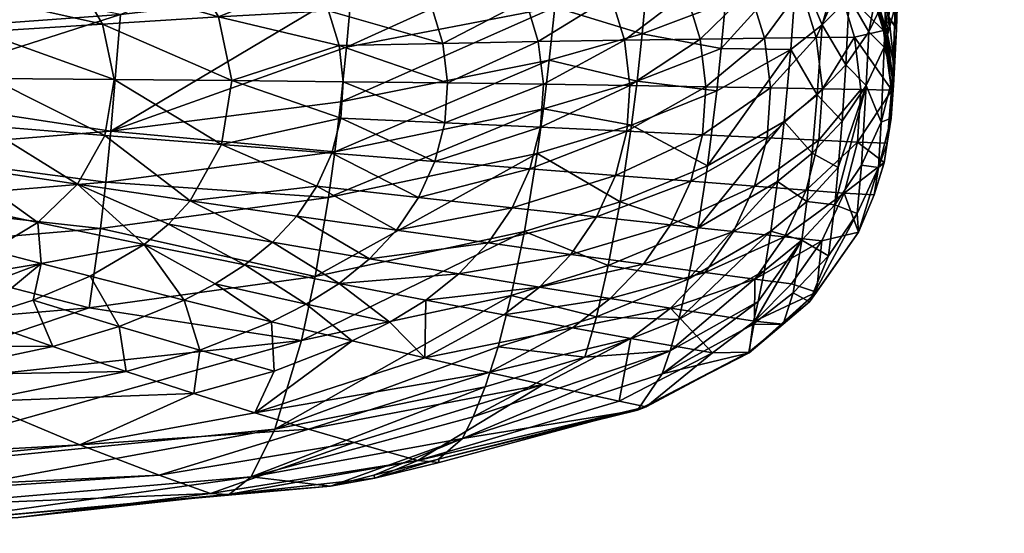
# Model space of a CAD drawing. Extents: x -0.025 to 0.147, y -0.12 to 0.103.
# Tile 394 of 656: x 0.12759 to 0.13337, y 0.0386 to 0.04161. Entities that reach past the tile are written whole.
import ezdxf

# ---------------------------------------------------------------- set-up
doc = ezdxf.new("R2010")
doc.units = 0
doc.layers.add('mesh', color=7, linetype='CONTINUOUS')

msp = doc.modelspace()

# ---------------------------------------------------------------- meshes
at = {"layer": 'mesh'}
mesh = msp.add_polyface(dxfattribs=at)
corners = [(0.1252035, 0.043022, 0.1230944), (0.1266203, 0.0428531, 0.1232063), (0.1262294, 0.0426654, 0.1235275), (0.1261833, 0.0419513, 0.124058), (0.1255413, 0.0417662, 0.1241652), (0.1252587, 0.0418882, 0.1241393), (0.1265133, 0.041677, 0.1240944), (0.1248891, 0.0415667, 0.1242146), (0.125399, 0.0422236, 0.1239803), (0.1237829, 0.0423774, 0.1239038), (0.123783, 0.042637, 0.1236814), (0.1258212, 0.0424558, 0.123785), (0.1263243, 0.0423266, 0.1238357), (0.126063, 0.0422242, 0.1239344), (0.123783, 0.0428669, 0.1233979), (0.123783, 0.0430689, 0.1230531), (0.1253888, 0.0431967, 0.1226934), (0.125798, 0.042117, 0.1240178), (0.1249665, 0.0419682, 0.1241151), (0.1237829, 0.0420867, 0.1240656), (0.1245271, 0.0416889, 0.1241907), (0.1237829, 0.0417632, 0.1241672), (0.1267512, 0.041932, 0.073148), (0.1267667, 0.0423624, 0.0728609), (0.125249, 0.0423105, 0.0725687), (0.1252602, 0.0432926, 0.0720992), (0.123705, 0.0422946, 0.0724792), (0.1237008, 0.0432806, 0.0720063), (0.1252421, 0.0418754, 0.0728628), (0.1267339, 0.041536, 0.0734708), (0.1237076, 0.0418581, 0.0727755), (0.1237105, 0.0414572, 0.0731086), (0.1228084, 0.0430937, 0.1664881), (0.1228341, 0.0429584, 0.1669292), (0.1253899, 0.0429584, 0.167078), (0.124534, 0.0420071, 0.1883708), (0.1253899, 0.0429584, 0.1953838), (0.1261548, 0.0429584, 0.1953392), (0.123667, 0.0417575, 0.1812309), (0.1277528, 0.0420071, 0.1753117), (0.1262175, 0.0420071, 0.1745059), (0.124534, 0.0420071, 0.174091), (0.1261548, 0.0429584, 0.1671226), (0.1228341, 0.0429584, 0.1955326), (0.1262175, 0.0420071, 0.1879559)]
mesh.append_faces([[corners[k] for k in face] for face in [(0, 1, 2, 2), (3, 4, 5, 5), (3, 6, 4, 4), (7, 5, 4, 4), (8, 9, 10, 10), (11, 12, 13, 13), (11, 2, 12, 12), (14, 2, 11, 11), (14, 0, 2, 2), (15, 0, 14, 14), (0, 16, 1, 1), (11, 10, 14, 14), (11, 8, 10, 10), (17, 11, 13, 13), (17, 8, 11, 11), (18, 8, 17, 17), (18, 9, 8, 8), (19, 9, 18, 18), (3, 17, 13, 13), (5, 17, 3, 3), (5, 18, 17, 17), (20, 18, 5, 5), (20, 19, 18, 18), (21, 19, 20, 20), (22, 23, 24, 24), (25, 24, 23, 23), (26, 24, 27, 27), (28, 24, 26, 26), (28, 22, 24, 24), (29, 22, 28, 28), (30, 28, 26, 26), (31, 28, 30, 30), (31, 29, 28, 28), (32, 33, 34, 34), (35, 36, 37, 37), (38, 39, 40, 40), (41, 42, 34, 34), (41, 40, 42, 42), (38, 40, 41, 41), (35, 43, 36, 36), (44, 35, 37, 37), (38, 35, 44, 44)]])
mesh = msp.add_polyface(dxfattribs=at)
corners = [(0.1325042, 0.0419609, 0.1161549), (0.1323991, 0.041804, 0.118359), (0.1322598, 0.0420797, 0.1183481), (0.1319796, 0.0426289, 0.1161549), (0.132213, 0.0423427, 0.1172956), (0.131754, 0.0427673, 0.1172801), (0.1320799, 0.0423311, 0.1183358), (0.1316578, 0.0425313, 0.1192609), (0.131867, 0.0425551, 0.1183224), (0.1318652, 0.0423118, 0.1192786), (0.1317441, 0.0420456, 0.1201464), (0.1319612, 0.0415028, 0.1201772), (0.1321764, 0.0417956, 0.1193093), (0.1322653, 0.0415062, 0.1193215), (0.1318753, 0.0417836, 0.1201631), (0.1315838, 0.0414979, 0.1209392), (0.1321519, 0.0419342, 0.0777337), (0.1321162, 0.0414368, 0.0783231), (0.1323011, 0.0415807, 0.0786071), (0.1324782, 0.0421812, 0.084029), (0.1323089, 0.0424267, 0.0841529), (0.1323333, 0.042489, 0.0836519), (0.1322723, 0.0423611, 0.0851392), (0.1317792, 0.0423204, 0.0766055), (0.1321839, 0.0425123, 0.0772249), (0.1317996, 0.0426586, 0.0763688), (0.1324792, 0.0422049, 0.078355), (0.1317569, 0.0420055, 0.076867), (0.1322718, 0.0411707, 0.0792407), (0.1317081, 0.0414427, 0.0774578), (0.1317332, 0.0417132, 0.0771516), (0.132139, 0.0427045, 0.083803), (0.1323606, 0.0425765, 0.0831555), (0.132107, 0.0426471, 0.0842726), (0.1320592, 0.0425872, 0.0851967), (0.1290507, 0.0420071, 0.1764615), (0.1300356, 0.0420071, 0.1778885), (0.1346414, 0.0429584, 0.1720223), (0.1300356, 0.0420071, 0.1845734), (0.1290507, 0.0420071, 0.1860003), (0.1346414, 0.0429584, 0.1904395), (0.1322161, 0.0423867, 0.0860549), (0.1320301, 0.0425625, 0.0860549), (0.1322504, 0.0423388, 0.1161549), (0.1324315, 0.0420842, 0.0860549), (0.1325104, 0.0419644, 0.0860549), (0.132432, 0.0420849, 0.1161549), (0.1324521, 0.0421079, 0.0850791)]
mesh.append_faces([[corners[k] for k in face] for face in [(0, 1, 2, 2), (3, 4, 5, 5), (6, 7, 8, 8), (4, 8, 5, 5), (4, 6, 8, 8), (2, 6, 4, 4), (2, 9, 6, 6), (10, 9, 2, 2), (11, 12, 13, 13), (14, 12, 11, 11), (15, 14, 11, 11), (12, 1, 13, 13), (12, 2, 1, 1), (14, 2, 12, 12), (14, 10, 2, 2), (16, 17, 18, 18), (19, 20, 21, 21), (19, 22, 20, 20), (23, 24, 25, 25), (26, 16, 18, 18), (24, 16, 26, 26), (24, 27, 16, 16), (23, 27, 24, 24), (17, 28, 18, 18), (16, 29, 17, 17), (27, 30, 16, 16), (21, 31, 32, 32), (20, 33, 21, 21), (20, 34, 33, 33), (22, 34, 20, 20), (35, 36, 37, 37), (38, 39, 40, 40), (41, 3, 42, 42), (41, 43, 3, 3), (44, 43, 41, 41), (44, 45, 43, 43), (43, 4, 3, 3), (2, 43, 46, 46), (4, 43, 2, 2), (41, 42, 34, 34), (47, 41, 22, 22), (22, 41, 34, 34)]])
mesh = msp.add_polyface(dxfattribs=at)
corners = [(0.1320799, 0.0423311, 0.1183358), (0.1318652, 0.0423118, 0.1192786), (0.1316578, 0.0425313, 0.1192609), (0.1315748, 0.0422847, 0.1201276), (0.1317441, 0.0420456, 0.1201464), (0.1313761, 0.0420197, 0.1209062), (0.1313747, 0.0424979, 0.1201069), (0.1311501, 0.0426849, 0.1200849), (0.1314249, 0.0427234, 0.119242), (0.1315015, 0.0417678, 0.1209241), (0.1318753, 0.0417836, 0.1201631), (0.1315838, 0.0414979, 0.1209392), (0.1310613, 0.0417482, 0.121596), (0.1311393, 0.0414914, 0.1216112), (0.1306337, 0.041483, 0.1221971), (0.1310235, 0.042455, 0.1208636), (0.1304074, 0.0425743, 0.1215097), (0.1308091, 0.0426352, 0.1208398), (0.1312144, 0.0422496, 0.1208858), (0.1306097, 0.0424023, 0.1215342), (0.13079, 0.0422066, 0.121557), (0.1309427, 0.0419878, 0.1215778), (0.1304498, 0.0419497, 0.1221646), (0.1305607, 0.0417244, 0.1221824), (0.1312441, 0.0415291, 0.0766143), (0.1307304, 0.041684, 0.0758046), (0.1306978, 0.0413737, 0.0761244), (0.1312733, 0.0418316, 0.0763113), (0.1317332, 0.0417132, 0.0771516), (0.1317081, 0.0414427, 0.0774578), (0.1317792, 0.0423204, 0.0766055), (0.1313006, 0.0421582, 0.076033), (0.1317569, 0.0420055, 0.076867), (0.1317996, 0.0426586, 0.0763688), (0.1307888, 0.0423822, 0.0752444), (0.1307608, 0.0420198, 0.0755106), (0.1321519, 0.0419342, 0.0777337), (0.1306504, 0.0420071, 0.1795096), (0.1364692, 0.0429584, 0.1748014), (0.1300356, 0.0420071, 0.1778885)]
mesh.append_faces([[corners[k] for k in face] for face in [(0, 1, 2, 2), (3, 4, 5, 5), (3, 1, 4, 4), (6, 1, 3, 3), (6, 2, 1, 1), (7, 2, 6, 6), (7, 8, 2, 2), (9, 10, 11, 11), (9, 4, 10, 10), (9, 5, 4, 4), (9, 12, 5, 5), (9, 13, 12, 12), (11, 13, 9, 9), (13, 14, 12, 12), (15, 16, 17, 17), (18, 19, 15, 15), (18, 20, 19, 19), (21, 20, 18, 18), (21, 22, 20, 20), (6, 17, 7, 7), (6, 15, 17, 17), (3, 15, 6, 6), (3, 18, 15, 15), (5, 18, 3, 3), (5, 21, 18, 18), (12, 21, 5, 5), (12, 23, 21, 21), (14, 23, 12, 12), (24, 25, 26, 26), (24, 27, 25, 25), (28, 27, 24, 24), (29, 28, 24, 24), (30, 31, 32, 32), (33, 31, 30, 30), (33, 34, 31, 31), (27, 35, 25, 25), (36, 28, 29, 29), (32, 27, 28, 28), (31, 27, 32, 32), (31, 35, 27, 27), (34, 35, 31, 31), (37, 38, 39, 39)]])
mesh = msp.add_polyface(dxfattribs=at)
corners = [(0.1325042, 0.0419609, 0.1161549), (0.1325737, 0.0418068, 0.0860549), (0.1325652, 0.041856, 0.1161549), (0.1323991, 0.041804, 0.118359), (0.1322653, 0.0415062, 0.1193215), (0.1324901, 0.0415083, 0.1183684), (0.1326463, 0.0410104, 0.0819878), (0.1327157, 0.0412791, 0.0821838), (0.1326642, 0.0414506, 0.0806709), (0.1327365, 0.041555, 0.0823814), (0.1327079, 0.0418298, 0.082579), (0.1327488, 0.0419334, 0.0811872), (0.1326924, 0.0416275, 0.0837712), (0.1327258, 0.0413315, 0.0836397), (0.1326814, 0.0415333, 0.0849532), (0.1327181, 0.041225, 0.0848886), (0.1326083, 0.0419134, 0.0839014), (0.1325909, 0.0418304, 0.085017), (0.1324792, 0.0422049, 0.078355), (0.1323011, 0.0415807, 0.0786071), (0.1324596, 0.0417408, 0.0788999), (0.1327404, 0.0423026, 0.0798175), (0.1326733, 0.0417486, 0.0800648), (0.1327281, 0.0416892, 0.080928), (0.1324385, 0.0413461, 0.0795085), (0.1325592, 0.0412243, 0.0804176), (0.1325736, 0.0415398, 0.0797837), (0.1326821, 0.0421051, 0.0795069), (0.1324521, 0.0421079, 0.0850791), (0.1327073, 0.041197, 0.0860549), (0.1327085, 0.0411971, 0.1161549), (0.1326597, 0.0415486, 0.1161549), (0.1326704, 0.0415404, 0.0860549), (0.1325104, 0.0419644, 0.0860549), (0.1325273, 0.0412014, 0.1183761)]
mesh.append_faces([[corners[k] for k in face] for face in [(0, 1, 2, 2), (0, 2, 3, 3), (4, 3, 5, 5), (6, 7, 8, 8), (9, 10, 11, 11), (9, 12, 10, 10), (13, 12, 9, 9), (13, 14, 12, 12), (15, 14, 13, 13), (12, 16, 10, 10), (12, 17, 16, 16), (14, 17, 12, 12), (18, 19, 20, 20), (8, 21, 22, 22), (8, 23, 21, 21), (7, 23, 8, 8), (24, 25, 26, 26), (20, 26, 27, 27), (20, 24, 26, 26), (19, 24, 20, 20), (26, 22, 27, 27), (26, 8, 22, 22), (25, 8, 26, 26), (17, 28, 16, 16), (9, 7, 13, 13), (9, 23, 7, 7), (11, 23, 9, 9), (11, 21, 23, 23), (29, 30, 31, 31), (31, 32, 29, 29), (2, 32, 31, 31), (2, 1, 32, 32), (0, 33, 1, 1), (30, 34, 5, 5), (5, 31, 30, 30), (3, 31, 5, 5), (3, 2, 31, 31), (17, 1, 33, 33), (17, 32, 1, 1), (14, 32, 17, 17), (15, 32, 14, 14), (15, 29, 32, 32)]])
mesh = msp.add_polyface(dxfattribs=at)
corners = [(0.1281431, 0.0412604, 0.1237596), (0.1288345, 0.0412543, 0.1234827), (0.1287732, 0.0408784, 0.1234901), (0.12859, 0.040549, 0.1234859), (0.1292158, 0.0404588, 0.1231411), (0.1290732, 0.0403049, 0.1231354), (0.1285539, 0.0399657, 0.1231087), (0.1280034, 0.0401053, 0.1234538), (0.1283203, 0.0402922, 0.1234725), (0.1284634, 0.0404111, 0.1234801), (0.1289117, 0.0401726, 0.1231278), (0.1279289, 0.0406461, 0.1237597), (0.1293336, 0.040634, 0.1231441), (0.1280886, 0.0409326, 0.1237648), (0.1294213, 0.0408272, 0.1231441), (0.1294743, 0.041034, 0.1231409), (0.1294891, 0.0412473, 0.1231345), (0.1294639, 0.0414597, 0.1231252), (0.1287566, 0.0416273, 0.1234645), (0.1294023, 0.0416642, 0.123113), (0.1293093, 0.0418548, 0.123098), (0.1280746, 0.0415858, 0.123745), (0.1277162, 0.0401797, 0.1235999), (0.1276955, 0.0404217, 0.1237466), (0.1285676, 0.0419536, 0.1234363), (0.1279101, 0.0418697, 0.1237217), (0.1294645, 0.0400634, 0.1227083), (0.1296431, 0.0402076, 0.1227158), (0.1298007, 0.0403759, 0.122721), (0.1299305, 0.0405679, 0.1227235), (0.1295392, 0.0417998, 0.074623), (0.1281252, 0.0409566, 0.0746581), (0.1295078, 0.0414507, 0.0749438), (0.128181, 0.041642, 0.0739449), (0.1294017, 0.0405673, 0.0760676), (0.1280631, 0.0403864, 0.0754824), (0.1293241, 0.0401033, 0.0769311), (0.1280948, 0.0406578, 0.0750574), (0.1294387, 0.0408356, 0.0756682), (0.1294742, 0.0411297, 0.0752929), (0.1279966, 0.0399209, 0.0764008), (0.1295681, 0.0421783, 0.0743324)]
mesh.append_faces([[corners[k] for k in face] for face in [(0, 1, 2, 2), (3, 4, 5, 5), (6, 7, 8, 8), (8, 9, 10, 10), (11, 9, 8, 8), (3, 12, 4, 4), (3, 2, 12, 12), (13, 2, 3, 3), (13, 0, 2, 2), (2, 14, 12, 12), (2, 15, 14, 14), (1, 15, 2, 2), (1, 16, 15, 15), (17, 16, 1, 1), (18, 19, 17, 17), (18, 20, 19, 19), (1, 18, 17, 17), (1, 21, 18, 18), (0, 21, 1, 1), (9, 5, 10, 10), (9, 3, 5, 5), (11, 3, 9, 9), (11, 13, 3, 3), (22, 8, 7, 7), (23, 11, 8, 8), (18, 24, 20, 20), (18, 25, 24, 24), (21, 25, 18, 18), (5, 26, 10, 10), (4, 27, 5, 5), (12, 28, 4, 4), (14, 29, 12, 12), (30, 31, 32, 32), (33, 31, 30, 30), (34, 35, 36, 36), (34, 37, 35, 35), (38, 37, 34, 34), (38, 31, 37, 37), (39, 31, 38, 38), (39, 32, 31, 31), (40, 36, 35, 35), (41, 33, 30, 30)]])
mesh = msp.add_polyface(dxfattribs=at)
corners = [(0.1274211, 0.0412655, 0.123969), (0.1281431, 0.0412604, 0.1237596), (0.1280886, 0.0409326, 0.1237648), (0.1268148, 0.040421, 0.1239389), (0.1263252, 0.0402293, 0.1239051), (0.1261871, 0.0405964, 0.1240874), (0.1268344, 0.0400342, 0.1236911), (0.127422, 0.0402572, 0.1237291), (0.1265249, 0.0408586, 0.1241109), (0.1270431, 0.0405606, 0.1239547), (0.1263685, 0.0407083, 0.1241006), (0.1272386, 0.0407494, 0.1239667), (0.1276955, 0.0404217, 0.1237466), (0.1277162, 0.0401797, 0.1235999), (0.1273624, 0.0415395, 0.1239581), (0.1280746, 0.0415858, 0.123745), (0.1273738, 0.0409896, 0.1239721), (0.1279289, 0.0406461, 0.1237597), (0.1266745, 0.0412693, 0.1241148), (0.1264988, 0.0420384, 0.1239819), (0.1268709, 0.0417283, 0.1240249), (0.1265133, 0.041677, 0.1240944), (0.1270322, 0.0419717, 0.1239165), (0.1272233, 0.0417776, 0.1239399), (0.1283203, 0.0402922, 0.1234725), (0.1257936, 0.040973, 0.1241966), (0.1279101, 0.0418697, 0.1237217), (0.1257858, 0.0415679, 0.1241884), (0.1267339, 0.041536, 0.0734708), (0.128181, 0.041642, 0.0739449), (0.1267512, 0.041932, 0.073148), (0.1267152, 0.0411729, 0.0738271), (0.1281252, 0.0409566, 0.0746581), (0.1266951, 0.0408414, 0.0742145), (0.1280948, 0.0406578, 0.0750574), (0.126674, 0.04054, 0.0746308), (0.1280631, 0.0403864, 0.0754824), (0.1266519, 0.0402672, 0.0750738), (0.1279966, 0.0399209, 0.0764008), (0.1306504, 0.0420071, 0.1795096), (0.1300356, 0.0420071, 0.1778885), (0.123667, 0.0417575, 0.1812309)]
mesh.append_faces([[corners[k] for k in face] for face in [(0, 1, 2, 2), (3, 4, 5, 5), (3, 6, 4, 4), (7, 6, 3, 3), (8, 9, 10, 10), (11, 9, 8, 8), (11, 12, 9, 9), (7, 12, 13, 13), (7, 9, 12, 12), (3, 9, 7, 7), (3, 10, 9, 9), (5, 10, 3, 3), (1, 14, 15, 15), (0, 14, 1, 1), (16, 2, 17, 17), (16, 0, 2, 2), (18, 0, 16, 16), (18, 14, 0, 0), (19, 20, 21, 21), (22, 23, 20, 20), (12, 24, 13, 13), (11, 17, 12, 12), (11, 16, 17, 17), (8, 16, 11, 11), (8, 18, 16, 16), (25, 18, 8, 8), (15, 23, 26, 26), (14, 23, 15, 15), (14, 20, 23, 23), (18, 20, 14, 14), (18, 21, 20, 20), (27, 21, 18, 18), (28, 29, 30, 30), (31, 29, 28, 28), (31, 32, 29, 29), (33, 32, 31, 31), (33, 34, 32, 32), (35, 34, 33, 33), (35, 36, 34, 34), (37, 36, 35, 35), (38, 36, 37, 37), (39, 40, 41, 41)]])
mesh = msp.add_polyface(dxfattribs=at)
corners = [(0.1310866, 0.0406972, 0.1216379), (0.1304797, 0.0405077, 0.1222235), (0.1305841, 0.0407363, 0.1222221), (0.130975, 0.0404541, 0.1216399), (0.1303387, 0.0403008, 0.1222216), (0.130824, 0.0402341, 0.1216387), (0.1301674, 0.0401198, 0.1222169), (0.1305607, 0.0417244, 0.1221824), (0.1300056, 0.0416965, 0.1226868), (0.1304498, 0.0419497, 0.1221646), (0.1300732, 0.0414725, 0.1227005), (0.1306636, 0.0412323, 0.1222087), (0.1301008, 0.0412399, 0.1227111), (0.1306337, 0.041483, 0.1221971), (0.1300849, 0.0410063, 0.1227186), (0.1306465, 0.0409805, 0.1222171), (0.130027, 0.0407797, 0.1227228), (0.1299305, 0.0405679, 0.1227235), (0.1298007, 0.0403759, 0.122721), (0.1296431, 0.0402076, 0.1227158), (0.1292158, 0.0404588, 0.1231411), (0.1293336, 0.040634, 0.1231441), (0.1294213, 0.0408272, 0.1231441), (0.1294743, 0.041034, 0.1231409), (0.1294891, 0.0412473, 0.1231345), (0.1294639, 0.0414597, 0.1231252), (0.1294023, 0.0416642, 0.123113), (0.1293093, 0.0418548, 0.123098), (0.1299034, 0.0419054, 0.1226702), (0.1295392, 0.0417998, 0.074623), (0.1295078, 0.0414507, 0.0749438), (0.1307608, 0.0420198, 0.0755106), (0.1306978, 0.0413737, 0.0761244), (0.1294742, 0.0411297, 0.0752929), (0.1294387, 0.0408356, 0.0756682), (0.1307304, 0.041684, 0.0758046), (0.1306635, 0.041088, 0.0764685), (0.1294017, 0.0405673, 0.0760676), (0.1306276, 0.0408259, 0.0768348), (0.1293241, 0.0401033, 0.0769311), (0.1305525, 0.0403683, 0.0776271), (0.1311138, 0.040542, 0.0780382)]
mesh.append_faces([[corners[k] for k in face] for face in [(0, 1, 2, 2), (3, 4, 1, 1), (5, 6, 4, 4), (7, 8, 9, 9), (10, 8, 7, 7), (11, 12, 13, 13), (11, 14, 12, 12), (15, 14, 11, 11), (15, 16, 14, 14), (2, 16, 15, 15), (2, 17, 16, 16), (1, 17, 2, 2), (1, 18, 17, 17), (4, 18, 1, 1), (4, 19, 18, 18), (6, 19, 4, 4), (13, 10, 7, 7), (12, 10, 13, 13), (20, 18, 19, 19), (21, 17, 18, 18), (22, 16, 17, 17), (23, 16, 22, 22), (23, 14, 16, 16), (24, 14, 23, 23), (24, 12, 14, 14), (25, 12, 24, 24), (25, 10, 12, 12), (26, 10, 25, 25), (26, 8, 10, 10), (27, 8, 26, 26), (27, 28, 8, 8), (29, 30, 31, 31), (32, 33, 34, 34), (32, 35, 33, 33), (36, 34, 37, 37), (36, 32, 34, 34), (37, 38, 36, 36), (37, 39, 38, 38), (35, 30, 33, 33), (35, 31, 30, 30), (40, 38, 39, 39), (41, 38, 40, 40)]])
mesh = msp.add_polyface(dxfattribs=at)
corners = [(0.1317803, 0.0403681, 0.1202058), (0.1320782, 0.0403367, 0.1193471), (0.1316129, 0.0401278, 0.1202058), (0.1322059, 0.0406108, 0.1193444), (0.1319036, 0.040634, 0.1202031), (0.1322815, 0.0409038, 0.1193392), (0.1319767, 0.0409183, 0.1201973), (0.1323017, 0.0412057, 0.1193315), (0.1319963, 0.0412112, 0.1201887), (0.1322653, 0.0415062, 0.1193215), (0.1319612, 0.0415028, 0.1201772), (0.1315285, 0.040663, 0.1209663), (0.1315986, 0.0409362, 0.1209604), (0.1316174, 0.0412177, 0.1209513), (0.1322985, 0.0403137, 0.1183884), (0.1319048, 0.0400891, 0.1193474), (0.1324294, 0.0405937, 0.1183862), (0.1325068, 0.040893, 0.118382), (0.1325273, 0.0412014, 0.1183761), (0.1324901, 0.0415083, 0.1183684), (0.1322111, 0.0405449, 0.0806614), (0.1322415, 0.0408273, 0.0799293), (0.1320385, 0.040661, 0.0796966), (0.1323951, 0.0407431, 0.0808732), (0.1323741, 0.0405243, 0.0816075), (0.1319609, 0.0401385, 0.0812509), (0.1321818, 0.0403181, 0.0814258), (0.1319991, 0.040371, 0.080457), (0.1319251, 0.0399577, 0.0820664), (0.1324168, 0.0410152, 0.0801699), (0.1323368, 0.040226, 0.0831256), (0.1315138, 0.0400887, 0.080072), (0.1322718, 0.0411707, 0.0792407), (0.1320779, 0.0410144, 0.0789813), (0.1315704, 0.0403872, 0.079257), (0.1321298, 0.040009, 0.0830061), (0.1323011, 0.0415807, 0.0786071), (0.1324385, 0.0413461, 0.0795085), (0.1321162, 0.0414368, 0.0783231), (0.1316271, 0.0407532, 0.0784901), (0.1317081, 0.0414427, 0.0774578), (0.1316819, 0.041193, 0.0777841), (0.1322258, 0.0399546, 0.0860549), (0.1322679, 0.0400128, 0.1161549), (0.1325145, 0.0403637, 0.1161549)]
mesh.append_faces([[corners[k] for k in face] for face in [(0, 1, 2, 2), (0, 3, 1, 1), (4, 3, 0, 0), (4, 5, 3, 3), (6, 5, 4, 4), (6, 7, 5, 5), (8, 7, 6, 6), (8, 9, 7, 7), (10, 9, 8, 8), (11, 6, 4, 4), (12, 8, 6, 6), (13, 10, 8, 8), (1, 14, 15, 15), (1, 16, 14, 14), (3, 16, 1, 1), (5, 17, 3, 3), (7, 18, 5, 5), (9, 19, 7, 7), (20, 21, 22, 22), (20, 23, 21, 21), (24, 23, 20, 20), (25, 26, 27, 27), (25, 28, 26, 26), (23, 29, 21, 21), (24, 26, 30, 30), (20, 26, 24, 24), (20, 27, 26, 26), (22, 27, 20, 20), (22, 31, 27, 27), (32, 21, 29, 29), (33, 21, 32, 32), (33, 22, 21, 21), (34, 22, 33, 33), (34, 31, 22, 22), (35, 30, 26, 26), (36, 32, 37, 37), (38, 33, 32, 32), (39, 33, 38, 38), (39, 34, 33, 33), (38, 40, 41, 41), (42, 43, 44, 44), (14, 44, 43, 43)]])
mesh = msp.add_polyface(dxfattribs=at)
corners = [(0.1312507, 0.0401763, 0.1209682), (0.1317803, 0.0403681, 0.1202058), (0.1316129, 0.0401278, 0.1202058), (0.1314105, 0.0404074, 0.1209688), (0.1319036, 0.040634, 0.1202031), (0.1315285, 0.040663, 0.1209663), (0.1315986, 0.0409362, 0.1209604), (0.1319767, 0.0409183, 0.1201973), (0.1316174, 0.0412177, 0.1209513), (0.1319963, 0.0412112, 0.1201887), (0.1315838, 0.0414979, 0.1209392), (0.1319612, 0.0415028, 0.1201772), (0.1311712, 0.0412248, 0.1216233), (0.1311393, 0.0414914, 0.1216112), (0.1311531, 0.040957, 0.1216323), (0.1310866, 0.0406972, 0.1216379), (0.130975, 0.0404541, 0.1216399), (0.130824, 0.0402341, 0.1216387), (0.1306403, 0.040042, 0.1216347), (0.1306636, 0.0412323, 0.1222087), (0.1306337, 0.041483, 0.1221971), (0.1306465, 0.0409805, 0.1222171), (0.1305841, 0.0407363, 0.1222221), (0.1304797, 0.0405077, 0.1222235), (0.1303387, 0.0403008, 0.1222216), (0.1312134, 0.0412498, 0.0769401), (0.1306978, 0.0413737, 0.0761244), (0.1306635, 0.041088, 0.0764685), (0.1312441, 0.0415291, 0.0766143), (0.1317081, 0.0414427, 0.0774578), (0.1316819, 0.041193, 0.0777841), (0.1311812, 0.0409928, 0.0772872), (0.1306276, 0.0408259, 0.0768348), (0.1310443, 0.0401695, 0.0788534), (0.1315138, 0.0400887, 0.080072), (0.1315704, 0.0403872, 0.079257), (0.1311138, 0.040542, 0.0780382), (0.1316271, 0.0407532, 0.0784901), (0.1305525, 0.0403683, 0.0776271), (0.130475, 0.039993, 0.078487), (0.1321162, 0.0414368, 0.0783231)]
mesh.append_faces([[corners[k] for k in face] for face in [(0, 1, 2, 2), (3, 1, 0, 0), (3, 4, 1, 1), (5, 4, 3, 3), (6, 7, 5, 5), (8, 9, 6, 6), (10, 11, 8, 8), (10, 12, 13, 13), (8, 12, 10, 10), (8, 14, 12, 12), (6, 14, 8, 8), (6, 15, 14, 14), (5, 15, 6, 6), (5, 16, 15, 15), (3, 16, 5, 5), (3, 17, 16, 16), (0, 17, 3, 3), (0, 18, 17, 17), (13, 19, 20, 20), (12, 19, 13, 13), (12, 21, 19, 19), (14, 21, 12, 12), (14, 22, 21, 21), (15, 22, 14, 14), (16, 23, 15, 15), (17, 24, 16, 16), (25, 26, 27, 27), (25, 28, 26, 26), (29, 28, 25, 25), (25, 30, 29, 29), (25, 31, 30, 30), (27, 31, 25, 25), (27, 32, 31, 31), (33, 34, 35, 35), (36, 35, 37, 37), (36, 33, 35, 35), (38, 33, 36, 36), (38, 39, 33, 33), (36, 31, 32, 32), (37, 31, 36, 36), (37, 30, 31, 31), (40, 30, 37, 37)]])
mesh = msp.add_polyface(dxfattribs=at)
corners = [(0.1322059, 0.0406108, 0.1193444), (0.1325068, 0.040893, 0.118382), (0.1324294, 0.0405937, 0.1183862), (0.1322815, 0.0409038, 0.1193392), (0.1325273, 0.0412014, 0.1183761), (0.1323017, 0.0412057, 0.1193315), (0.1324901, 0.0415083, 0.1183684), (0.1323951, 0.0407431, 0.0808732), (0.1325592, 0.0412243, 0.0804176), (0.1324168, 0.0410152, 0.0801699), (0.1323741, 0.0405243, 0.0816075), (0.1325309, 0.0407566, 0.0817952), (0.1325061, 0.040473, 0.0832497), (0.1323368, 0.040226, 0.0831256), (0.1326463, 0.0410104, 0.0819878), (0.1327049, 0.041034, 0.083508), (0.1327157, 0.0412791, 0.0821838), (0.1326308, 0.0407448, 0.0833776), (0.1326814, 0.040886, 0.0860549), (0.1324385, 0.0413461, 0.0795085), (0.1322718, 0.0411707, 0.0792407), (0.1326642, 0.0414506, 0.0806709), (0.1327181, 0.041225, 0.0848886), (0.1327258, 0.0413315, 0.0836397), (0.1327085, 0.0411971, 0.1161549), (0.1327073, 0.041197, 0.0860549), (0.1326811, 0.0408859, 0.1161549), (0.1326647, 0.0407721, 0.0860549), (0.1326638, 0.0407723, 0.1161549), (0.1326054, 0.0405839, 0.0860549), (0.1326064, 0.0405833, 0.1161549), (0.1325139, 0.0403639, 0.0860549), (0.1325145, 0.0403637, 0.1161549), (0.1322258, 0.0399546, 0.0860549), (0.1322985, 0.0403137, 0.1183884)]
mesh.append_faces([[corners[k] for k in face] for face in [(0, 1, 2, 2), (3, 4, 1, 1), (5, 6, 4, 4), (7, 8, 9, 9), (10, 8, 7, 7), (10, 11, 8, 8), (12, 11, 10, 10), (10, 13, 12, 12), (14, 15, 16, 16), (17, 15, 14, 14), (17, 18, 15, 15), (19, 9, 8, 8), (20, 9, 19, 19), (8, 14, 21, 21), (11, 14, 8, 8), (11, 17, 14, 14), (12, 17, 11, 11), (22, 15, 18, 18), (23, 15, 22, 22), (23, 16, 15, 15), (18, 24, 25, 25), (18, 26, 24, 24), (27, 26, 18, 18), (27, 28, 26, 26), (29, 28, 27, 27), (29, 30, 28, 28), (31, 30, 29, 29), (31, 32, 30, 30), (33, 32, 31, 31), (28, 2, 1, 1), (2, 32, 34, 34), (2, 30, 32, 32), (28, 30, 2, 2), (1, 26, 28, 28), (1, 24, 26, 26), (4, 24, 1, 1), (12, 33, 31, 31), (27, 18, 17, 17), (17, 29, 27, 27), (31, 29, 17, 17), (12, 31, 17, 17), (22, 18, 25, 25)]])
mesh = msp.add_polyface(dxfattribs=at)
corners = [(0.131409, 0.0399185, 0.1202033), (0.1311772, 0.0397408, 0.1201988), (0.1308349, 0.0398033, 0.1209595), (0.131657, 0.0396553, 0.1183856), (0.1311087, 0.0393727, 0.1183789), (0.1319038, 0.0398413, 0.1183878), (0.1319048, 0.0400891, 0.1193474), (0.1316129, 0.0401278, 0.1202058), (0.1320782, 0.0403367, 0.1193471), (0.1310561, 0.0399747, 0.1209648), (0.1312507, 0.0401763, 0.1209682), (0.1321206, 0.0400609, 0.1183889), (0.1322985, 0.0403137, 0.1183884), (0.131459, 0.039851, 0.0809224), (0.1315138, 0.0400887, 0.080072), (0.1309748, 0.0398679, 0.0797194), (0.1319991, 0.040371, 0.080457), (0.1319609, 0.0401385, 0.0812509), (0.1314077, 0.0396677, 0.0817955), (0.1319251, 0.0399577, 0.0820664), (0.1309075, 0.0396302, 0.0806225), (0.1320713, 0.0398238, 0.0860549), (0.1321298, 0.040009, 0.0830061), (0.1318931, 0.0398228, 0.0828917), (0.1310443, 0.0401695, 0.0788534), (0.1313617, 0.0395324, 0.0826785), (0.1321818, 0.0403181, 0.0814258), (0.1318726, 0.0396571, 0.0860549), (0.13207, 0.0398253, 0.1161549), (0.1322679, 0.0400128, 0.1161549), (0.1318696, 0.0396606, 0.1161549), (0.1312162, 0.0393194, 0.0860549), (0.1312668, 0.0393398, 0.1161549), (0.1322258, 0.0399546, 0.0860549), (0.1325061, 0.040473, 0.0832497), (0.1323368, 0.040226, 0.0831256)]
mesh.append_faces([[corners[k] for k in face] for face in [(0, 1, 2, 2), (3, 1, 0, 0), (3, 4, 1, 1), (0, 5, 3, 3), (0, 6, 5, 5), (7, 6, 0, 0), (7, 8, 6, 6), (9, 7, 0, 0), (10, 7, 9, 9), (6, 11, 5, 5), (6, 12, 11, 11), (13, 14, 15, 15), (13, 16, 14, 14), (17, 16, 13, 13), (17, 18, 19, 19), (13, 18, 17, 17), (13, 20, 18, 18), (15, 20, 13, 13), (21, 22, 23, 23), (24, 15, 14, 14), (25, 19, 18, 18), (23, 19, 25, 25), (23, 26, 19, 19), (22, 26, 23, 23), (27, 28, 29, 29), (27, 30, 28, 28), (31, 30, 27, 27), (32, 30, 31, 31), (21, 29, 33, 33), (21, 27, 29, 29), (5, 28, 30, 30), (3, 30, 32, 32), (12, 29, 11, 11), (32, 4, 3, 3), (3, 5, 30, 30), (5, 29, 28, 28), (5, 11, 29, 29), (27, 23, 25, 25), (34, 35, 33, 33), (21, 23, 27, 27), (33, 22, 21, 21), (25, 31, 27, 27), (33, 35, 22, 22)]])
mesh = msp.add_polyface(dxfattribs=at)
corners = [(0.1288116, 0.0388251, 0.1161549), (0.1294131, 0.038874, 0.0860549), (0.1288128, 0.0388203, 0.0860549), (0.1279417, 0.0391166, 0.1215385), (0.1289701, 0.0393038, 0.1215743), (0.1292849, 0.0392079, 0.1209111), (0.1285539, 0.0399657, 0.1231087), (0.1283203, 0.0402922, 0.1234725), (0.1287371, 0.0400609, 0.1231186), (0.1289117, 0.0401726, 0.1231278), (0.1299267, 0.0390234, 0.1183628), (0.1287086, 0.0388312, 0.1183472), (0.1295521, 0.0391291, 0.1201576), (0.1284083, 0.0389375, 0.1201299), (0.1303435, 0.0395403, 0.1209448), (0.1290682, 0.039839, 0.1226895), (0.1290833, 0.0395494, 0.1221721), (0.1286477, 0.0396727, 0.1226689), (0.1295414, 0.0397256, 0.122192), (0.1292712, 0.039942, 0.1226994), (0.1297625, 0.0398353, 0.1222015), (0.1294645, 0.0400634, 0.1227083), (0.1286121, 0.0394167, 0.1221518), (0.1301674, 0.0401198, 0.1222169), (0.1296431, 0.0402076, 0.1227158), (0.129973, 0.039965, 0.12221), (0.1299683, 0.0396259, 0.1216119), (0.1282152, 0.0395463, 0.1226478), (0.1306621, 0.0394693, 0.1201864), (0.1290732, 0.0403049, 0.1231354), (0.1301892, 0.0391536, 0.0823113), (0.1296688, 0.0389372, 0.0860549), (0.1289491, 0.0389284, 0.0820196), (0.1303224, 0.039457, 0.0803512), (0.1290865, 0.0392072, 0.079894), (0.1302522, 0.0392802, 0.0813265), (0.1264638, 0.0389457, 0.0793062), (0.1292441, 0.0397283, 0.0778673), (0.1270106, 0.038659, 0.0860549), (0.1293241, 0.0401033, 0.0769311), (0.1279966, 0.0399209, 0.0764008), (0.1305525, 0.0403683, 0.0776271), (0.1296737, 0.0389196, 0.1161549)]
mesh.append_faces([[corners[k] for k in face] for face in [(0, 1, 2, 2), (3, 4, 5, 5), (6, 7, 8, 8), (7, 9, 8, 8), (10, 0, 11, 11), (11, 12, 10, 10), (11, 13, 12, 12), (14, 5, 4, 4), (15, 16, 17, 17), (15, 18, 16, 16), (19, 18, 15, 15), (19, 20, 18, 18), (21, 20, 19, 19), (3, 22, 4, 4), (23, 21, 24, 24), (25, 20, 21, 21), (26, 18, 20, 20), (4, 18, 26, 26), (4, 16, 18, 18), (22, 16, 4, 4), (22, 17, 16, 16), (27, 17, 22, 22), (5, 12, 13, 13), (28, 12, 5, 5), (6, 15, 17, 17), (8, 15, 6, 6), (8, 19, 15, 15), (9, 19, 8, 8), (9, 21, 19, 19), (29, 24, 21, 21), (30, 1, 31, 31), (32, 1, 30, 30), (32, 33, 34, 34), (30, 35, 32, 32), (36, 34, 37, 37), (32, 2, 1, 1), (32, 38, 2, 2), (37, 39, 40, 40), (41, 39, 37, 37), (42, 1, 0, 0), (42, 31, 1, 1), (10, 42, 0, 0)]])
mesh = msp.add_polyface(dxfattribs=at)
corners = [(0.1303435, 0.0395403, 0.1209448), (0.1289701, 0.0393038, 0.1215743), (0.1299683, 0.0396259, 0.1216119), (0.1306621, 0.0394693, 0.1201864), (0.1292849, 0.0392079, 0.1209111), (0.1310561, 0.0399747, 0.1209648), (0.131409, 0.0399185, 0.1202033), (0.1308349, 0.0398033, 0.1209595), (0.1306403, 0.040042, 0.1216347), (0.1312507, 0.0401763, 0.1209682), (0.1304316, 0.0398782, 0.1216284), (0.1301674, 0.0401198, 0.1222169), (0.130824, 0.0402341, 0.1216387), (0.129973, 0.039965, 0.12221), (0.1311772, 0.0397408, 0.1201988), (0.1311087, 0.0393727, 0.1183789), (0.1294645, 0.0400634, 0.1227083), (0.1297625, 0.0398353, 0.1222015), (0.1299267, 0.0390234, 0.1183628), (0.1295521, 0.0391291, 0.1201576), (0.1309075, 0.0396302, 0.0806225), (0.1302522, 0.0392802, 0.0813265), (0.1314077, 0.0396677, 0.0817955), (0.1303224, 0.039457, 0.0803512), (0.1303975, 0.0396919, 0.0793998), (0.1309748, 0.0398679, 0.0797194), (0.1301892, 0.0391536, 0.0823113), (0.1296688, 0.0389372, 0.0860549), (0.1300487, 0.0390311, 0.0860549), (0.130475, 0.039993, 0.078487), (0.1310443, 0.0401695, 0.0788534), (0.1290865, 0.0392072, 0.079894), (0.1289491, 0.0389284, 0.0820196), (0.1313617, 0.0395324, 0.0826785), (0.1292441, 0.0397283, 0.0778673), (0.1305525, 0.0403683, 0.0776271), (0.1296737, 0.0389196, 0.1161549), (0.1312668, 0.0393398, 0.1161549), (0.1312162, 0.0393194, 0.0860549), (0.1300527, 0.0390121, 0.1161549)]
mesh.append_faces([[corners[k] for k in face] for face in [(0, 1, 2, 2), (3, 4, 0, 0), (5, 6, 7, 7), (5, 8, 9, 9), (5, 10, 8, 8), (7, 10, 5, 5), (8, 11, 12, 12), (8, 13, 11, 11), (10, 13, 8, 8), (10, 2, 13, 13), (7, 2, 10, 10), (7, 0, 2, 2), (14, 0, 7, 7), (14, 3, 0, 0), (15, 3, 14, 14), (13, 16, 11, 11), (2, 17, 13, 13), (3, 18, 19, 19), (15, 18, 3, 3), (20, 21, 22, 22), (20, 23, 21, 21), (24, 23, 20, 20), (25, 24, 20, 20), (26, 27, 28, 28), (29, 25, 30, 30), (29, 24, 25, 25), (31, 24, 29, 29), (31, 23, 24, 24), (32, 21, 23, 23), (26, 22, 21, 21), (33, 22, 26, 26), (34, 29, 35, 35), (34, 31, 29, 29), (36, 28, 27, 27), (28, 37, 38, 38), (28, 39, 37, 37), (36, 39, 28, 28), (18, 39, 36, 36), (18, 37, 39, 39), (15, 37, 18, 18), (26, 38, 33, 33), (28, 38, 26, 26)]])
mesh = msp.add_polyface(dxfattribs=at)
corners = [(0.1212647, 0.0386588, 0.0860549), (0.1237829, 0.0385969, 0.1161549), (0.1237829, 0.0385969, 0.0860549), (0.1263016, 0.0386454, 0.0860549), (0.1209453, 0.0396989, 0.1233749), (0.1237829, 0.0394818, 0.1232976), (0.1237829, 0.0392987, 0.1229476), (0.1253887, 0.0393507, 0.1229686), (0.1255618, 0.0391913, 0.1225497), (0.1273365, 0.0393699, 0.1226084), (0.1252034, 0.0395325, 0.1233181), (0.1202292, 0.0393699, 0.1226084), (0.1237829, 0.0391393, 0.1225287), (0.1237829, 0.0388875, 0.1214665), (0.1221666, 0.0403376, 0.1240335), (0.1237829, 0.0401833, 0.1239806), (0.1237829, 0.0399231, 0.1238096), (0.1237829, 0.0386243, 0.1183161), (0.1275805, 0.0386903, 0.1161549), (0.1287086, 0.0388312, 0.1183472), (0.1191573, 0.0389376, 0.1201299), (0.1237829, 0.0387185, 0.1200745), (0.1205751, 0.0395249, 0.1230273), (0.1262295, 0.0398922, 0.1236555), (0.1237829, 0.0396896, 0.1235834), (0.1258212, 0.040105, 0.1238735), (0.1279417, 0.0391166, 0.1215385), (0.1284083, 0.0389375, 0.1201299), (0.1217445, 0.040105, 0.1238735), (0.1219541, 0.0402188, 0.1239605), (0.1213362, 0.0398923, 0.1236555), (0.1266205, 0.0396989, 0.1233749), (0.1269906, 0.0395249, 0.1230273), (0.1237558, 0.0388764, 0.0791223), (0.1264638, 0.0389457, 0.0793062), (0.1265579, 0.0394343, 0.077067), (0.1237695, 0.0386566, 0.0815306), (0.1211583, 0.0387124, 0.0816593), (0.12374, 0.0393519, 0.0768161), (0.1210499, 0.0389501, 0.0793264), (0.1266519, 0.0402672, 0.0750738), (0.123732, 0.0397158, 0.0757481), (0.1266056, 0.039802, 0.0760307), (0.1237243, 0.0401799, 0.0747616), (0.1208624, 0.0398089, 0.0760626), (0.1263818, 0.03871, 0.0816468)]
mesh.append_faces([[corners[k] for k in face] for face in [(0, 1, 2, 2), (2, 1, 3, 3), (4, 5, 6, 6), (7, 6, 5, 5), (7, 8, 6, 6), (9, 8, 7, 7), (5, 10, 7, 7), (11, 12, 13, 13), (14, 15, 16, 16), (17, 18, 1, 1), (19, 18, 17, 17), (20, 21, 17, 17), (13, 8, 9, 9), (12, 8, 13, 13), (12, 6, 8, 8), (22, 6, 12, 12), (16, 23, 24, 24), (16, 25, 23, 23), (15, 25, 16, 16), (26, 21, 13, 13), (26, 27, 21, 21), (28, 16, 24, 24), (28, 29, 16, 16), (24, 5, 30, 30), (23, 5, 24, 24), (23, 10, 5, 5), (31, 10, 23, 23), (31, 32, 10, 10), (33, 34, 35, 35), (33, 36, 34, 34), (37, 36, 33, 33), (33, 38, 39, 39), (35, 38, 33, 33), (40, 41, 42, 42), (43, 41, 40, 40), (43, 44, 41, 41), (36, 45, 34, 34), (36, 3, 45, 45), (36, 2, 3, 3), (37, 2, 36, 36), (37, 0, 2, 2), (38, 42, 41, 41), (35, 42, 38, 38)]])
mesh = msp.add_polyface(dxfattribs=at)
corners = [(0.1270106, 0.038659, 0.0860549), (0.1275805, 0.0386903, 0.1161549), (0.1288116, 0.0388251, 0.1161549), (0.1263016, 0.0386454, 0.0860549), (0.1237829, 0.0385969, 0.1161549), (0.1288128, 0.0388203, 0.0860549), (0.1273365, 0.0393699, 0.1226084), (0.1282152, 0.0395463, 0.1226478), (0.1286121, 0.0394167, 0.1221518), (0.1269906, 0.0395249, 0.1230273), (0.1253887, 0.0393507, 0.1229686), (0.1252034, 0.0395325, 0.1233181), (0.1281741, 0.0398111, 0.1230879), (0.1280034, 0.0401053, 0.1234538), (0.1285539, 0.0399657, 0.1231087), (0.1266205, 0.0396989, 0.1233749), (0.1273221, 0.0398552, 0.1234131), (0.1277838, 0.0396925, 0.1230668), (0.1270812, 0.0399426, 0.1235604), (0.1262295, 0.0398922, 0.1236555), (0.127422, 0.0402572, 0.1237291), (0.1277162, 0.0401797, 0.1235999), (0.1268344, 0.0400342, 0.1236911), (0.1276674, 0.0399643, 0.1234335), (0.1263252, 0.0402293, 0.1239051), (0.1258212, 0.040105, 0.1238735), (0.1287086, 0.0388312, 0.1183472), (0.1237829, 0.0386243, 0.1183161), (0.1284083, 0.0389375, 0.1201299), (0.1237829, 0.0387185, 0.1200745), (0.1279417, 0.0391166, 0.1215385), (0.1237829, 0.0388875, 0.1214665), (0.1292849, 0.0392079, 0.1209111), (0.1286477, 0.0396727, 0.1226689), (0.1263818, 0.03871, 0.0816468), (0.1289491, 0.0389284, 0.0820196), (0.1290865, 0.0392072, 0.079894), (0.1292441, 0.0397283, 0.0778673), (0.1265579, 0.0394343, 0.077067), (0.1264638, 0.0389457, 0.0793062), (0.1266519, 0.0402672, 0.0750738), (0.1266056, 0.039802, 0.0760307), (0.1279966, 0.0399209, 0.0764008)]
mesh.append_faces([[corners[k] for k in face] for face in [(0, 1, 2, 2), (3, 1, 0, 0), (3, 4, 1, 1), (2, 5, 0, 0), (6, 7, 8, 8), (6, 9, 7, 7), (10, 9, 6, 6), (10, 11, 9, 9), (12, 13, 14, 14), (15, 16, 17, 17), (15, 18, 16, 16), (19, 18, 15, 15), (20, 21, 22, 22), (16, 23, 17, 17), (16, 21, 23, 23), (18, 21, 16, 16), (18, 22, 21, 21), (19, 22, 18, 18), (19, 24, 22, 22), (25, 24, 19, 19), (23, 12, 17, 17), (23, 13, 12, 12), (21, 13, 23, 23), (26, 2, 1, 1), (27, 28, 26, 26), (27, 29, 28, 28), (30, 6, 8, 8), (31, 6, 30, 30), (32, 28, 30, 30), (17, 9, 15, 15), (17, 7, 9, 9), (12, 7, 17, 17), (12, 33, 7, 7), (14, 33, 12, 12), (34, 35, 36, 36), (37, 38, 39, 39), (40, 41, 42, 42), (39, 34, 36, 36), (34, 0, 35, 35), (34, 3, 0, 0), (38, 42, 41, 41), (37, 42, 38, 38)]])

doc.saveas('drawing.dxf')
